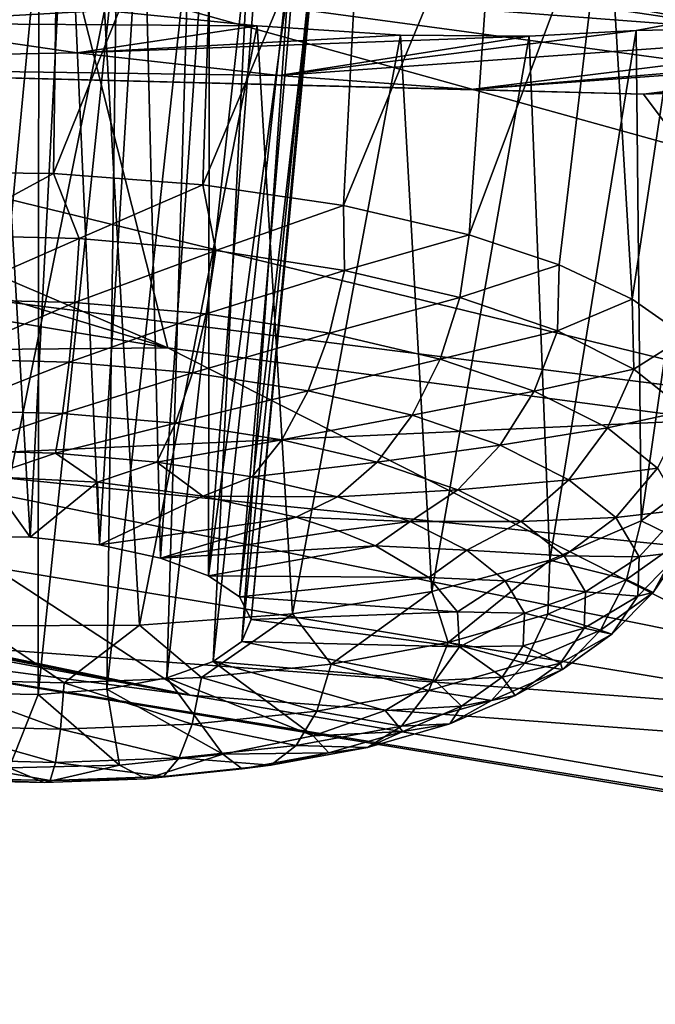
# Model space of a CAD drawing. Header units: metres. Extents: x -106 to 264, y -111 to 81.
# Tile 242 of 549: x 175.29 to 176.55, y -8.31 to -6.36. Entities that reach past the tile are written whole.
import ezdxf

# ---------------------------------------------------------------- set-up
doc = ezdxf.new("R2010")
doc.units = ezdxf.units.M
doc.layers.add('solid_20422013', color=7, linetype='CONTINUOUS')

msp = doc.modelspace()

# ---------------------------------------------------------------- linework, layer by layer
at = {"layer": 'solid_20422013'}
for points in [[(170.737137, -5.531179, 255.830429), (171.078018, -6.257134, 252.444809), (175.587585, -7.007351, 254.528625)], [(173.050201, -5.920979, 256.903168), (170.737137, -5.531179, 255.830429), (175.587585, -7.007351, 254.528625)], [(176.755768, -6.381227, 258.63681), (176.699509, -6.239898, 258.840729), (172.328094, -5.590589, 257.04895)], [(172.394623, -5.732842, 256.85022), (176.755768, -6.381227, 258.63681), (172.328094, -5.590589, 257.04895)], [(172.394623, -5.732842, 256.85022), (175.403412, -6.277802, 257.884979), (176.755768, -6.381227, 258.63681)], [(175.062485, -6.659678, 225.591492), (175.06015, -5.768797, 225.820801), (175.373535, -5.810401, 225.795441)], [(175.361938, -6.662753, 225.579361), (175.062485, -6.659678, 225.591492), (175.373535, -5.810401, 225.795441)], [(175.361938, -6.662753, 225.579361), (175.373535, -5.810401, 225.795441), (175.68367, -5.862667, 225.835632)], [(175.657043, -6.685327, 225.626633), (175.361938, -6.662753, 225.579361), (175.68367, -5.862667, 225.835632)], [(175.657043, -6.685327, 225.626633), (175.68367, -5.862667, 225.835632), (175.976212, -5.923077, 225.939987)], [(175.403412, -6.277802, 257.884979), (173.050201, -5.920979, 256.903168), (175.587585, -7.007351, 254.528625)], [(175.934906, -6.726416, 225.731216), (175.657043, -6.685327, 225.626633), (175.976212, -5.923077, 225.939987)], [(175.934906, -6.726416, 225.731216), (175.976212, -5.923077, 225.939987), (176.238739, -5.990757, 226.10408)], [(175.231689, -5.950764, 226.688187), (175.173157, -7.379945, 226.328857), (175.315414, -7.382256, 226.325668)], [(175.231689, -5.950764, 226.688187), (175.315414, -7.382256, 226.325668), (175.388992, -5.974191, 226.688873)], [(175.388992, -5.974191, 226.688873), (175.315414, -7.382256, 226.325668), (175.45256, -7.397052, 226.360672)], [(175.388992, -5.974191, 226.688873), (175.45256, -7.397052, 226.360672), (175.538452, -6.002913, 226.729919)], [(176.18338, -6.784222, 225.88855), (175.934906, -6.726416, 225.731216), (176.238739, -5.990757, 226.10408)], [(176.18338, -6.784222, 225.88855), (176.238739, -5.990757, 226.10408), (176.454956, -6.059224, 226.316132)], [(175.538452, -6.002913, 226.729919), (175.45256, -7.397052, 226.360672), (175.573486, -7.423137, 226.431046)], [(175.538452, -6.002913, 226.729919), (175.573486, -7.423137, 226.431046), (175.670273, -6.03621, 226.807785)], [(175.670273, -6.03621, 226.807785), (175.573486, -7.423137, 226.431046), (175.668381, -7.458395, 226.531067)], [(175.776962, -6.070743, 226.918533), (175.670273, -6.03621, 226.807785), (175.668381, -7.458395, 226.531067)], [(175.850586, -6.105585, 227.054413), (175.776962, -6.070743, 226.918533), (175.668381, -7.458395, 226.531067)], [(176.361313, -6.843841, 226.056427), (176.18338, -6.784222, 225.88855), (176.454956, -6.059224, 226.316132)], [(176.505341, -6.911637, 226.251495), (176.361313, -6.843841, 226.056427), (176.454956, -6.059224, 226.316132)], [(176.505341, -6.911637, 226.251495), (176.454956, -6.059224, 226.316132), (176.623413, -6.129169, 226.57373)], [(175.850586, -6.105585, 227.054413), (175.668381, -7.458395, 226.531067), (175.729568, -7.499973, 226.652649)], [(175.885971, -6.137119, 227.20697), (175.850586, -6.105585, 227.054413), (175.729568, -7.499973, 226.652649)], [(176.611038, -6.985518, 226.467758), (176.505341, -6.911637, 226.251495), (176.623413, -6.129169, 226.57373)], [(175.175507, -6.150191, 227.892059), (175.332581, -6.173783, 227.892471), (175.189148, -7.690512, 227.268555)], [(175.885971, -6.137119, 227.20697), (175.729568, -7.499973, 226.652649), (175.75209, -7.5445, 226.785919)], [(175.880188, -6.163947, 227.365723), (175.885971, -6.137119, 227.20697), (175.75209, -7.5445, 226.785919)], [(175.880188, -6.163947, 227.365723), (175.75209, -7.5445, 226.785919), (175.734131, -7.588369, 226.920105)], [(175.833176, -6.183628, 227.520004), (175.880188, -6.163947, 227.365723), (175.734131, -7.588369, 226.920105)], [(175.332581, -6.173783, 227.892471), (175.331421, -7.692822, 227.265366), (175.189148, -7.690512, 227.268555)], [(175.332581, -6.173783, 227.892471), (175.487122, -6.189706, 227.852203), (175.331421, -7.692822, 227.265366)], [(175.487122, -6.189706, 227.852203), (175.46727, -7.682458, 227.224243), (175.331421, -7.692822, 227.265366)], [(175.487122, -6.189706, 227.852203), (175.629395, -6.197181, 227.772461), (175.46727, -7.682458, 227.224243)], [(175.833176, -6.183628, 227.520004), (175.734131, -7.588369, 226.920105), (175.677124, -7.628027, 227.044327)], [(175.747757, -6.195052, 227.658813), (175.833176, -6.183628, 227.520004), (175.677124, -7.628027, 227.044327)], [(175.629395, -6.197181, 227.772461), (175.585693, -7.66026, 227.148529), (175.46727, -7.682458, 227.224243)], [(175.747757, -6.195052, 227.658813), (175.677124, -7.628027, 227.044327), (175.585693, -7.66026, 227.148529)], [(175.629395, -6.197181, 227.772461), (175.747757, -6.195052, 227.658813), (175.585693, -7.66026, 227.148529)], [(175.587585, -7.007351, 254.528625), (171.078018, -6.257134, 252.444809), (172.777542, -7.033314, 249.091476)], [(175.403412, -6.277802, 257.884979), (175.587585, -7.007351, 254.528625), (180.265244, -7.628338, 256.253479)], [(177.791183, -6.60104, 258.774292), (175.403412, -6.277802, 257.884979), (180.265244, -7.628338, 256.253479)], [(176.755768, -6.381227, 258.63681), (175.403412, -6.277802, 257.884979), (177.791183, -6.60104, 258.774292)], [(175.153412, -6.29739, 228.808884), (175.462311, -6.340518, 228.7883), (175.006668, -6.365957, 229.384613)], [(175.215286, -7.557093, 228.299225), (175.462311, -6.340518, 228.7883), (175.153412, -6.29739, 228.808884)], [(175.462311, -6.340518, 228.7883), (175.764511, -6.371119, 228.705063), (175.006668, -6.365957, 229.384613)], [(175.215286, -7.557093, 228.299225), (175.531372, -7.556086, 228.27356), (175.462311, -6.340518, 228.7883)], [(175.531372, -7.556086, 228.27356), (175.764511, -6.371119, 228.705063), (175.462311, -6.340518, 228.7883)], [(177.258835, -6.364905, 227.417892), (176.186569, -6.496966, 229.10762), (175.8078, -6.468987, 229.278107)], [(176.513184, -6.380047, 228.10527), (177.258835, -6.364905, 227.417892), (175.8078, -6.468987, 229.278107)], [(177.258835, -6.364905, 227.417892), (177.213608, -6.411656, 227.724442), (176.186569, -6.496966, 229.10762)], [(176.513184, -6.380047, 228.10527), (176.666901, -6.352001, 227.816986), (177.258835, -6.364905, 227.417892)], [(176.523392, -7.349444, 227.576523), (176.666901, -6.352001, 227.816986), (176.513184, -6.380047, 228.10527)], [(176.523392, -7.349444, 227.576523), (176.642334, -7.259832, 227.296539), (176.666901, -6.352001, 227.816986)], [(175.006668, -6.365957, 229.384613), (175.408356, -6.4247, 229.372635), (174.175858, -6.44621, 230.792419)], [(175.764511, -6.371119, 228.705063), (175.408356, -6.4247, 229.372635), (175.006668, -6.365957, 229.384613)], [(175.764511, -6.371119, 228.705063), (176.047256, -6.389319, 228.561096), (175.408356, -6.4247, 229.372635)], [(175.531372, -7.556086, 228.27356), (175.834305, -7.533201, 228.182541), (175.764511, -6.371119, 228.705063)], [(175.834305, -7.533201, 228.182541), (176.047256, -6.389319, 228.561096), (175.764511, -6.371119, 228.705063)], [(176.301575, -6.391697, 228.359329), (176.513184, -6.380047, 228.10527), (175.8078, -6.468987, 229.278107)], [(176.342758, -7.427289, 227.825287), (176.513184, -6.380047, 228.10527), (176.301575, -6.391697, 228.359329)], [(176.342758, -7.427289, 227.825287), (176.523392, -7.349444, 227.576523), (176.513184, -6.380047, 228.10527)], [(176.047256, -6.389319, 228.561096), (176.301575, -6.391697, 228.359329), (175.408356, -6.4247, 229.372635)], [(176.301575, -6.391697, 228.359329), (175.8078, -6.468987, 229.278107), (175.408356, -6.4247, 229.372635)], [(175.834305, -7.533201, 228.182541), (176.109238, -7.489556, 228.03064), (176.047256, -6.389319, 228.561096)], [(176.109238, -7.489556, 228.03064), (176.301575, -6.391697, 228.359329), (176.047256, -6.389319, 228.561096)], [(176.109238, -7.489556, 228.03064), (176.342758, -7.427289, 227.825287), (176.301575, -6.391697, 228.359329)], [(176.186569, -6.496966, 229.10762), (177.213608, -6.411656, 227.724442), (177.190964, -6.423927, 227.814224)], [(175.408356, -6.4247, 229.372635), (175.8078, -6.468987, 229.278107), (174.175858, -6.44621, 230.792419)], [(176.186569, -6.496966, 229.10762), (177.190964, -6.423927, 227.814224), (176.528107, -6.506201, 228.861923)], [(176.528107, -6.506201, 228.861923), (177.190964, -6.423927, 227.814224), (177.040359, -6.46858, 228.200073)], [(174.175858, -6.44621, 230.792419), (176.998489, -7.134773, 232.704971), (171.833435, -6.483878, 234.316849)], [(176.528107, -6.506201, 228.861923), (176.998489, -7.134773, 232.704971), (174.175858, -6.44621, 230.792419)], [(176.186569, -6.496966, 229.10762), (176.528107, -6.506201, 228.861923), (174.175858, -6.44621, 230.792419)], [(175.8078, -6.468987, 229.278107), (176.186569, -6.496966, 229.10762), (174.175858, -6.44621, 230.792419)], [(176.528107, -6.506201, 228.861923), (177.040359, -6.46858, 228.200073), (176.818405, -6.497079, 228.556549)], [(176.998489, -7.134773, 232.704971), (174.918472, -7.229546, 236.388031), (171.833435, -6.483878, 234.316849)], [(176.528107, -6.506201, 228.861923), (176.818405, -6.497079, 228.556549), (176.998489, -7.134773, 232.704971)], [(175.136414, -6.78478, 225.567368), (175.062485, -6.659678, 225.591492), (175.361938, -6.662753, 225.579361)], [(175.412491, -6.79158, 225.568207), (175.136414, -6.78478, 225.567368), (175.361938, -6.662753, 225.579361)], [(175.412491, -6.79158, 225.568207), (175.361938, -6.662753, 225.579361), (175.657043, -6.685327, 225.626633)], [(175.682709, -6.815126, 225.620193), (175.412491, -6.79158, 225.568207), (175.657043, -6.685327, 225.626633)], [(175.682709, -6.815126, 225.620193), (175.657043, -6.685327, 225.626633), (175.934906, -6.726416, 225.731216)], [(175.936646, -6.854511, 225.721329), (175.682709, -6.815126, 225.620193), (175.934906, -6.726416, 225.731216)], [(175.936646, -6.854511, 225.721329), (175.934906, -6.726416, 225.731216), (176.18338, -6.784222, 225.88855)], [(174.546921, -7.551311, 245.586899), (170.747574, -6.786848, 243.463516), (175.631393, -7.694567, 241.578323)], [(171.934113, -6.96476, 240.36972), (175.631393, -7.694567, 241.578323), (170.747574, -6.786848, 243.463516)], [(175.138733, -6.911411, 225.584213), (175.136414, -6.78478, 225.567368), (175.412491, -6.79158, 225.568207)], [(175.403854, -6.917942, 225.585022), (175.138733, -6.911411, 225.584213), (175.412491, -6.79158, 225.568207)], [(175.403854, -6.917942, 225.585022), (175.412491, -6.79158, 225.568207), (175.682709, -6.815126, 225.620193)], [(175.936646, -6.854511, 225.721329), (176.18338, -6.784222, 225.88855), (176.164566, -6.908221, 225.867737)], [(176.164566, -6.908221, 225.867737), (176.18338, -6.784222, 225.88855), (176.361313, -6.843841, 226.056427)], [(175.66333, -6.940553, 225.634949), (175.403854, -6.917942, 225.585022), (175.682709, -6.815126, 225.620193)], [(175.66333, -6.940553, 225.634949), (175.682709, -6.815126, 225.620193), (175.936646, -6.854511, 225.721329)], [(176.357712, -6.974194, 226.053772), (176.164566, -6.908221, 225.867737), (176.361313, -6.843841, 226.056427)], [(176.357712, -6.974194, 226.053772), (176.361313, -6.843841, 226.056427), (176.505341, -6.911637, 226.251495)], [(175.907196, -6.978375, 225.732071), (175.66333, -6.940553, 225.634949), (175.936646, -6.854511, 225.721329)], [(175.907196, -6.978375, 225.732071), (175.936646, -6.854511, 225.721329), (176.164566, -6.908221, 225.867737)], [(175.907196, -6.978375, 225.732071), (176.164566, -6.908221, 225.867737), (176.126083, -7.029954, 225.872665)], [(176.126083, -7.029954, 225.872665), (176.164566, -6.908221, 225.867737), (176.357712, -6.974194, 226.053772)], [(175.143829, -7.029603, 225.632477), (175.138733, -6.911411, 225.584213), (175.403854, -6.917942, 225.585022)], [(175.392639, -7.035732, 225.63324), (175.143829, -7.029603, 225.632477), (175.403854, -6.917942, 225.585022)], [(175.392639, -7.035732, 225.63324), (175.403854, -6.917942, 225.585022), (175.66333, -6.940553, 225.634949)], [(176.508667, -7.049893, 226.272293), (176.357712, -6.974194, 226.053772), (176.505341, -6.911637, 226.251495)], [(176.508667, -7.049893, 226.272293), (176.505341, -6.911637, 226.251495), (176.611038, -6.985518, 226.467758)], [(175.636169, -7.056953, 225.680099), (175.392639, -7.035732, 225.63324), (175.66333, -6.940553, 225.634949)], [(175.636169, -7.056953, 225.680099), (175.66333, -6.940553, 225.634949), (175.907196, -6.978375, 225.732071)], [(171.934113, -6.96476, 240.36972), (172.13353, -6.986781, 239.988205), (175.631393, -7.694567, 241.578323)], [(172.13353, -6.986781, 239.988205), (172.258987, -6.990661, 239.581436), (175.631393, -7.694567, 241.578323)], [(175.865036, -7.092449, 225.77124), (175.636169, -7.056953, 225.680099), (175.907196, -6.978375, 225.732071)], [(175.865036, -7.092449, 225.77124), (175.907196, -6.978375, 225.732071), (176.126083, -7.029954, 225.872665)], [(176.311569, -7.093309, 226.051315), (176.126083, -7.029954, 225.872665), (176.357712, -6.974194, 226.053772)], [(176.311569, -7.093309, 226.051315), (176.357712, -6.974194, 226.053772), (176.508667, -7.049893, 226.272293)], [(176.611618, -7.132411, 226.514893), (176.508667, -7.049893, 226.272293), (176.611038, -6.985518, 226.467758)], [(175.631393, -7.694567, 241.578323), (172.258987, -6.990661, 239.581436), (174.918472, -7.229546, 236.388031)], [(175.587585, -7.007351, 254.528625), (172.777542, -7.033314, 249.091476), (177.02446, -7.736645, 251.045059)], [(180.265244, -7.628338, 256.253479), (175.587585, -7.007351, 254.528625), (177.02446, -7.736645, 251.045059)], [(177.02446, -7.736645, 251.045059), (172.777542, -7.033314, 249.091476), (174.546921, -7.551311, 245.586899)], [(175.151382, -7.131637, 225.709015), (175.143829, -7.029603, 225.632477), (175.392639, -7.035732, 225.63324)], [(175.379608, -7.137259, 225.709702), (175.151382, -7.131637, 225.709015), (175.392639, -7.035732, 225.63324)], [(175.379608, -7.137259, 225.709702), (175.392639, -7.035732, 225.63324), (175.636169, -7.056953, 225.680099)], [(175.865036, -7.092449, 225.77124), (176.126083, -7.029954, 225.872665), (176.070465, -7.140856, 225.903183)], [(176.070465, -7.140856, 225.903183), (176.126083, -7.029954, 225.872665), (176.311569, -7.093309, 226.051315)], [(175.602982, -7.156724, 225.752686), (175.379608, -7.137259, 225.709702), (175.636169, -7.056953, 225.680099)], [(175.602982, -7.156724, 225.752686), (175.636169, -7.056953, 225.680099), (175.865036, -7.092449, 225.77124)], [(176.456512, -7.166004, 226.261154), (176.311569, -7.093309, 226.051315), (176.508667, -7.049893, 226.272293)], [(176.456512, -7.166004, 226.261154), (176.508667, -7.049893, 226.272293), (176.611618, -7.132411, 226.514893)], [(175.812912, -7.189282, 225.836288), (175.602982, -7.156724, 225.752686), (175.865036, -7.092449, 225.77124)], [(175.812912, -7.189282, 225.836288), (175.865036, -7.092449, 225.77124), (176.070465, -7.140856, 225.903183)], [(176.244537, -7.200314, 226.070847), (176.070465, -7.140856, 225.903183), (176.311569, -7.093309, 226.051315)], [(176.244537, -7.200314, 226.070847), (176.311569, -7.093309, 226.051315), (176.456512, -7.166004, 226.261154)], [(176.998489, -7.134773, 232.704971), (179.980301, -7.741478, 234.390167), (174.918472, -7.229546, 236.388031)], [(175.160904, -7.210851, 225.808807), (175.151382, -7.131637, 225.709015), (175.379608, -7.137259, 225.709702)], [(175.365601, -7.215893, 225.809433), (175.160904, -7.210851, 225.808807), (175.379608, -7.137259, 225.709702)], [(175.365601, -7.215893, 225.809433), (175.379608, -7.137259, 225.709702), (175.602982, -7.156724, 225.752686)], [(175.812912, -7.189282, 225.836288), (176.070465, -7.140856, 225.903183), (176.001343, -7.233684, 225.957321)], [(176.001343, -7.233684, 225.957321), (176.070465, -7.140856, 225.903183), (176.244537, -7.200314, 226.070847)], [(176.555374, -7.245246, 226.494141), (176.456512, -7.166004, 226.261154), (176.611618, -7.132411, 226.514893)], [(175.565948, -7.233351, 225.847977), (175.365601, -7.215893, 225.809433), (175.602982, -7.156724, 225.752686)], [(175.565948, -7.233351, 225.847977), (175.602982, -7.156724, 225.752686), (175.812912, -7.189282, 225.836288)], [(176.380569, -7.268538, 226.267792), (176.244537, -7.200314, 226.070847), (176.456512, -7.166004, 226.261154)], [(176.380569, -7.268538, 226.267792), (176.456512, -7.166004, 226.261154), (176.555374, -7.245246, 226.494141)], [(175.754242, -7.262553, 225.922974), (175.565948, -7.233351, 225.847977), (175.812912, -7.189282, 225.836288)], [(175.754242, -7.262553, 225.922974), (175.812912, -7.189282, 225.836288), (176.001343, -7.233684, 225.957321)], [(176.161011, -7.288223, 226.111099), (176.001343, -7.233684, 225.957321), (176.244537, -7.200314, 226.070847)], [(176.161011, -7.288223, 226.111099), (176.244537, -7.200314, 226.070847), (176.380569, -7.268538, 226.267792)], [(175.229553, -7.262251, 225.921753), (175.160904, -7.210851, 225.808807), (175.365601, -7.215893, 225.809433)], [(175.448837, -7.27354, 225.940247), (175.229553, -7.262251, 225.921753), (175.365601, -7.215893, 225.809433)], [(175.448837, -7.27354, 225.940247), (175.365601, -7.215893, 225.809433), (175.565948, -7.233351, 225.847977)], [(175.631393, -7.694567, 241.578323), (174.918472, -7.229546, 236.388031), (178.174698, -7.886413, 238.21254)], [(179.980301, -7.741478, 234.390167), (178.174698, -7.886413, 238.21254), (174.918472, -7.229546, 236.388031)], [(175.656754, -7.300789, 226.007919), (175.448837, -7.27354, 225.940247), (175.565948, -7.233351, 225.847977)], [(175.656754, -7.300789, 226.007919), (175.565948, -7.233351, 225.847977), (175.754242, -7.262553, 225.922974)], [(175.754242, -7.262553, 225.922974), (176.001343, -7.233684, 225.957321), (175.923233, -7.302378, 226.031509)], [(175.923233, -7.302378, 226.031509), (176.001343, -7.233684, 225.957321), (176.161011, -7.288223, 226.111099)], [(176.473358, -7.342907, 226.48645), (176.380569, -7.268538, 226.267792), (176.555374, -7.245246, 226.494141)], [(176.473358, -7.342907, 226.48645), (176.555374, -7.245246, 226.494141), (176.60434, -7.32799, 226.741302)], [(176.602936, -7.388582, 227.29158), (176.642334, -7.259832, 227.296539), (176.523392, -7.349444, 227.576523)], [(175.315414, -7.382256, 226.325668), (175.173157, -7.379945, 226.328857), (175.229553, -7.262251, 225.921753)], [(175.315414, -7.382256, 226.325668), (175.229553, -7.262251, 225.921753), (175.448837, -7.27354, 225.940247)], [(175.45256, -7.397052, 226.360672), (175.315414, -7.382256, 226.325668), (175.448837, -7.27354, 225.940247)], [(175.45256, -7.397052, 226.360672), (175.448837, -7.27354, 225.940247), (175.656754, -7.300789, 226.007919)], [(175.656754, -7.300789, 226.007919), (175.754242, -7.262553, 225.922974), (175.923233, -7.302378, 226.031509)], [(176.285797, -7.350802, 226.291748), (176.161011, -7.288223, 226.111099), (176.380569, -7.268538, 226.267792)], [(176.285797, -7.350802, 226.291748), (176.380569, -7.268538, 226.267792), (176.473358, -7.342907, 226.48645)], [(176.066437, -7.351294, 226.169449), (175.923233, -7.302378, 226.031509), (176.161011, -7.288223, 226.111099)], [(176.066437, -7.351294, 226.169449), (176.161011, -7.288223, 226.111099), (176.285797, -7.350802, 226.291748)], [(175.45256, -7.397052, 226.360672), (175.656754, -7.300789, 226.007919), (175.841324, -7.342426, 226.12085)], [(175.656754, -7.300789, 226.007919), (175.923233, -7.302378, 226.031509), (175.841324, -7.342426, 226.12085)], [(175.841324, -7.342426, 226.12085), (175.923233, -7.302378, 226.031509), (176.066437, -7.351294, 226.169449)], [(176.519302, -7.420563, 226.718414), (176.473358, -7.342907, 226.48645), (176.60434, -7.32799, 226.741302)], [(176.519302, -7.420563, 226.718414), (176.60434, -7.32799, 226.741302), (176.601532, -7.411056, 226.993149)], [(175.573486, -7.423137, 226.431046), (175.45256, -7.397052, 226.360672), (175.841324, -7.342426, 226.12085)], [(175.573486, -7.423137, 226.431046), (175.841324, -7.342426, 226.12085), (175.92514, -7.36924, 226.196075)], [(175.92514, -7.36924, 226.196075), (175.841324, -7.342426, 226.12085), (176.066437, -7.351294, 226.169449)], [(175.998245, -7.398936, 226.280807), (175.92514, -7.36924, 226.196075), (176.066437, -7.351294, 226.169449)], [(175.998245, -7.398936, 226.280807), (176.066437, -7.351294, 226.169449), (176.17836, -7.407422, 226.331482)], [(176.17836, -7.407422, 226.331482), (176.066437, -7.351294, 226.169449), (176.285797, -7.350802, 226.291748)], [(176.17836, -7.407422, 226.331482), (176.285797, -7.350802, 226.291748), (176.370895, -7.419017, 226.492325)], [(176.370895, -7.419017, 226.492325), (176.285797, -7.350802, 226.291748), (176.473358, -7.342907, 226.48645)], [(176.494583, -7.465894, 227.533554), (176.523392, -7.349444, 227.576523), (176.342758, -7.427289, 227.825287)], [(176.370895, -7.419017, 226.492325), (176.473358, -7.342907, 226.48645), (176.519302, -7.420563, 226.718414)], [(176.494583, -7.465894, 227.533554), (176.602936, -7.388582, 227.29158), (176.523392, -7.349444, 227.576523)], [(175.573486, -7.423137, 226.431046), (175.92514, -7.36924, 226.196075), (175.998245, -7.398936, 226.280807)], [(176.547043, -7.491251, 227.240005), (176.602936, -7.388582, 227.29158), (176.494583, -7.465894, 227.533554)], [(176.547043, -7.491251, 227.240005), (176.601532, -7.411056, 226.993149), (176.602936, -7.388582, 227.29158)], [(175.668381, -7.458395, 226.531067), (175.573486, -7.423137, 226.431046), (175.998245, -7.398936, 226.280807)], [(175.668381, -7.458395, 226.531067), (175.998245, -7.398936, 226.280807), (176.103867, -7.461799, 226.463684)], [(176.103867, -7.461799, 226.463684), (175.998245, -7.398936, 226.280807), (176.17836, -7.407422, 226.331482)], [(176.103867, -7.461799, 226.463684), (176.17836, -7.407422, 226.331482), (176.2547, -7.468605, 226.511368)], [(176.2547, -7.468605, 226.511368), (176.17836, -7.407422, 226.331482), (176.370895, -7.419017, 226.492325)], [(176.516663, -7.49852, 226.954773), (176.601532, -7.411056, 226.993149), (176.547043, -7.491251, 227.240005)], [(176.516663, -7.49852, 226.954773), (176.519302, -7.420563, 226.718414), (176.601532, -7.411056, 226.993149)], [(176.141479, -7.590391, 227.935989), (176.342758, -7.427289, 227.825287), (176.109238, -7.489556, 228.03064)], [(176.141479, -7.590391, 227.935989), (176.33876, -7.534036, 227.751144), (176.342758, -7.427289, 227.825287)], [(176.2547, -7.468605, 226.511368), (176.370895, -7.419017, 226.492325), (176.41304, -7.490247, 226.705093)], [(176.33876, -7.534036, 227.751144), (176.494583, -7.465894, 227.533554), (176.342758, -7.427289, 227.825287)], [(176.41304, -7.490247, 226.705093), (176.370895, -7.419017, 226.492325), (176.519302, -7.420563, 226.718414)], [(176.41304, -7.490247, 226.705093), (176.519302, -7.420563, 226.718414), (176.516663, -7.49852, 226.954773)], [(175.729568, -7.499973, 226.652649), (175.668381, -7.458395, 226.531067), (176.103867, -7.461799, 226.463684)], [(175.729568, -7.499973, 226.652649), (176.103867, -7.461799, 226.463684), (176.160339, -7.529763, 226.665527)], [(176.160339, -7.529763, 226.665527), (176.103867, -7.461799, 226.463684), (176.2547, -7.468605, 226.511368)], [(176.160339, -7.529763, 226.665527), (176.2547, -7.468605, 226.511368), (176.292496, -7.532491, 226.702194)], [(176.292496, -7.532491, 226.702194), (176.2547, -7.468605, 226.511368), (176.41304, -7.490247, 226.705093)], [(176.442993, -7.565495, 227.472366), (176.494583, -7.465894, 227.533554), (176.33876, -7.534036, 227.751144)], [(176.442993, -7.565495, 227.472366), (176.547043, -7.491251, 227.240005), (176.494583, -7.465894, 227.533554)], [(175.910294, -7.632792, 228.080994), (176.109238, -7.489556, 228.03064), (175.834305, -7.533201, 228.182541)], [(175.910294, -7.632792, 228.080994), (176.141479, -7.590391, 227.935989), (176.109238, -7.489556, 228.03064)], [(176.292496, -7.532491, 226.702194), (176.41304, -7.490247, 226.705093), (176.410629, -7.561753, 226.92189)], [(176.410629, -7.561753, 226.92189), (176.41304, -7.490247, 226.705093), (176.516663, -7.49852, 226.954773)], [(176.46553, -7.573784, 227.186447), (176.547043, -7.491251, 227.240005), (176.442993, -7.565495, 227.472366)], [(176.46553, -7.573784, 227.186447), (176.516663, -7.49852, 226.954773), (176.547043, -7.491251, 227.240005)], [(175.75209, -7.5445, 226.785919), (175.729568, -7.499973, 226.652649), (176.160339, -7.529763, 226.665527)], [(176.410629, -7.561753, 226.92189), (176.516663, -7.49852, 226.954773), (176.46553, -7.573784, 227.186447)], [(175.75209, -7.5445, 226.785919), (176.160339, -7.529763, 226.665527), (176.164429, -7.598907, 226.87471)], [(176.164429, -7.598907, 226.87471), (176.160339, -7.529763, 226.665527), (176.292496, -7.532491, 226.702194)], [(176.164429, -7.598907, 226.87471), (176.292496, -7.532491, 226.702194), (176.290329, -7.596626, 226.896652)], [(176.290329, -7.596626, 226.896652), (176.292496, -7.532491, 226.702194), (176.410629, -7.561753, 226.92189)], [(174.546921, -7.551311, 245.586899), (175.631393, -7.694567, 241.578323), (179.171143, -8.305467, 243.275162)], [(178.519257, -8.20717, 247.408615), (174.546921, -7.551311, 245.586899), (179.171143, -8.305467, 243.275162)], [(177.02446, -7.736645, 251.045059), (174.546921, -7.551311, 245.586899), (178.519257, -8.20717, 247.408615)], [(175.654114, -7.65961, 228.180573), (175.834305, -7.533201, 228.182541), (175.531372, -7.556086, 228.27356)], [(175.654114, -7.65961, 228.180573), (175.910294, -7.632792, 228.080994), (175.834305, -7.533201, 228.182541)], [(175.734131, -7.588369, 226.920105), (175.75209, -7.5445, 226.785919), (176.164429, -7.598907, 226.87471)], [(176.293365, -7.630933, 227.68132), (176.33876, -7.534036, 227.751144), (176.141479, -7.590391, 227.935989)], [(176.293365, -7.630933, 227.68132), (176.442993, -7.565495, 227.472366), (176.33876, -7.534036, 227.751144)], [(175.106674, -7.663014, 228.230072), (175.382767, -7.669815, 228.230911), (175.215286, -7.557093, 228.299225)], [(175.382767, -7.669815, 228.230911), (175.531372, -7.556086, 228.27356), (175.215286, -7.557093, 228.299225)], [(175.382767, -7.669815, 228.230911), (175.654114, -7.65961, 228.180573), (175.531372, -7.556086, 228.27356)], [(176.290329, -7.596626, 226.896652), (176.410629, -7.561753, 226.92189), (176.363724, -7.630789, 227.134384)], [(176.367874, -7.643461, 227.40451), (176.442993, -7.565495, 227.472366), (176.293365, -7.630933, 227.68132)], [(176.363724, -7.630789, 227.134384), (176.410629, -7.561753, 226.92189), (176.46553, -7.573784, 227.186447)], [(176.367874, -7.643461, 227.40451), (176.46553, -7.573784, 227.186447), (176.442993, -7.565495, 227.472366)], [(175.677124, -7.628027, 227.044327), (175.734131, -7.588369, 226.920105), (176.115875, -7.665242, 227.079147)], [(175.734131, -7.588369, 226.920105), (176.164429, -7.598907, 226.87471), (176.115875, -7.665242, 227.079147)], [(176.103897, -7.685052, 227.858841), (176.141479, -7.590391, 227.935989), (175.910294, -7.632792, 228.080994)], [(176.103897, -7.685052, 227.858841), (176.293365, -7.630933, 227.68132), (176.141479, -7.590391, 227.935989)], [(176.363724, -7.630789, 227.134384), (176.46553, -7.573784, 227.186447), (176.367874, -7.643461, 227.40451)], [(176.115875, -7.665242, 227.079147), (176.164429, -7.598907, 226.87471), (176.24826, -7.658545, 227.087234)], [(176.164429, -7.598907, 226.87471), (176.290329, -7.596626, 226.896652), (176.24826, -7.658545, 227.087234)], [(176.24826, -7.658545, 227.087234), (176.290329, -7.596626, 226.896652), (176.363724, -7.630789, 227.134384)], [(175.585693, -7.66026, 227.148529), (175.677124, -7.628027, 227.044327), (175.874939, -7.774566, 227.427582)], [(175.677124, -7.628027, 227.044327), (176.115875, -7.665242, 227.079147), (176.017487, -7.724943, 227.267044)], [(175.677124, -7.628027, 227.044327), (176.017487, -7.724943, 227.267044), (175.874939, -7.774566, 227.427582)], [(175.881897, -7.72577, 227.998077), (175.910294, -7.632792, 228.080994), (175.654114, -7.65961, 228.180573)], [(175.881897, -7.72577, 227.998077), (176.103897, -7.685052, 227.858841), (175.910294, -7.632792, 228.080994)], [(176.227448, -7.704875, 227.600616), (176.293365, -7.630933, 227.68132), (176.103897, -7.685052, 227.858841)], [(176.227448, -7.704875, 227.600616), (176.367874, -7.643461, 227.40451), (176.293365, -7.630933, 227.68132)], [(176.274155, -7.694701, 227.334412), (176.367874, -7.643461, 227.40451), (176.227448, -7.704875, 227.600616)], [(176.24826, -7.658545, 227.087234), (176.363724, -7.630789, 227.134384), (176.274155, -7.694701, 227.334412)], [(176.274155, -7.694701, 227.334412), (176.363724, -7.630789, 227.134384), (176.367874, -7.643461, 227.40451)], [(175.37529, -7.761324, 228.142059), (175.382767, -7.669815, 228.230911), (175.106674, -7.663014, 228.230072)], [(175.110168, -7.754793, 228.141251), (175.37529, -7.761324, 228.142059), (175.106674, -7.663014, 228.230072)], [(175.63588, -7.751524, 228.093719), (175.654114, -7.65961, 228.180573), (175.382767, -7.669815, 228.230911)], [(175.46727, -7.682458, 227.224243), (175.585693, -7.66026, 227.148529), (175.696457, -7.811248, 227.551483)], [(175.585693, -7.66026, 227.148529), (175.874939, -7.774566, 227.427582), (175.696457, -7.811248, 227.551483)], [(175.63588, -7.751524, 228.093719), (175.881897, -7.72577, 227.998077), (175.654114, -7.65961, 228.180573)], [(176.017487, -7.724943, 227.267044), (176.115875, -7.665242, 227.079147), (176.167923, -7.715869, 227.266647)], [(176.115875, -7.665242, 227.079147), (176.24826, -7.658545, 227.087234), (176.167923, -7.715869, 227.266647)], [(176.167923, -7.715869, 227.266647), (176.24826, -7.658545, 227.087234), (176.274155, -7.694701, 227.334412)], [(175.331421, -7.692822, 227.265366), (175.46727, -7.682458, 227.224243), (175.49234, -7.832873, 227.631607)], [(175.37529, -7.761324, 228.142059), (175.63588, -7.751524, 228.093719), (175.382767, -7.669815, 228.230911)], [(175.46727, -7.682458, 227.224243), (175.696457, -7.811248, 227.551483), (175.49234, -7.832873, 227.631607)], [(176.049637, -7.755665, 227.767212), (176.103897, -7.685052, 227.858841), (175.881897, -7.72577, 227.998077)], [(176.049637, -7.755665, 227.767212), (176.227448, -7.704875, 227.600616), (176.103897, -7.685052, 227.858841)], [(175.189148, -7.690512, 227.268555), (175.331421, -7.692822, 227.265366), (175.274353, -7.838195, 227.663345)], [(175.331421, -7.692822, 227.265366), (175.49234, -7.832873, 227.631607), (175.274353, -7.838195, 227.663345)], [(179.171143, -8.305467, 243.275162), (175.631393, -7.694567, 241.578323), (178.174698, -7.886413, 238.21254)], [(176.14534, -7.751033, 227.514297), (176.227448, -7.704875, 227.600616), (176.049637, -7.755665, 227.767212)], [(176.14534, -7.751033, 227.514297), (176.274155, -7.694701, 227.334412), (176.227448, -7.704875, 227.600616)], [(176.167923, -7.715869, 227.266647), (176.274155, -7.694701, 227.334412), (176.14534, -7.751033, 227.514297)], [(175.841293, -7.79388, 227.897903), (175.881897, -7.72577, 227.998077), (175.63588, -7.751524, 228.093719)], [(175.841293, -7.79388, 227.897903), (176.049637, -7.755665, 227.767212), (175.881897, -7.72577, 227.998077)], [(175.874939, -7.774566, 227.427582), (176.017487, -7.724943, 227.267044), (176.052383, -7.766394, 227.427979)], [(176.017487, -7.724943, 227.267044), (176.167923, -7.715869, 227.266647), (176.052383, -7.766394, 227.427979)], [(176.052383, -7.766394, 227.427979), (176.167923, -7.715869, 227.266647), (176.14534, -7.751033, 227.514297)], [(175.365845, -7.827247, 228.03302), (175.37529, -7.761324, 228.142059), (175.110168, -7.754793, 228.141251)], [(175.11702, -7.821117, 228.032257), (175.365845, -7.827247, 228.03302), (175.110168, -7.754793, 228.141251)], [(175.365845, -7.827247, 228.03302), (175.610397, -7.81805, 227.98764), (175.37529, -7.761324, 228.142059)], [(175.610397, -7.81805, 227.98764), (175.63588, -7.751524, 228.093719), (175.37529, -7.761324, 228.142059)], [(175.610397, -7.81805, 227.98764), (175.841293, -7.79388, 227.897903), (175.63588, -7.751524, 228.093719)], [(175.982239, -7.797621, 227.667099), (176.049637, -7.755665, 227.767212), (175.841293, -7.79388, 227.897903)], [(175.874939, -7.774566, 227.427582), (176.052383, -7.766394, 227.427979), (175.906113, -7.808178, 227.565048)], [(175.906113, -7.808178, 227.565048), (176.052383, -7.766394, 227.427979), (175.982239, -7.797621, 227.667099)], [(175.982239, -7.797621, 227.667099), (176.14534, -7.751033, 227.514297), (176.049637, -7.755665, 227.767212)], [(176.052383, -7.766394, 227.427979), (176.14534, -7.751033, 227.514297), (175.982239, -7.797621, 227.667099)], [(175.696457, -7.811248, 227.551483), (175.874939, -7.774566, 227.427582), (175.906113, -7.808178, 227.565048)], [(175.791138, -7.832673, 227.786972), (175.841293, -7.79388, 227.897903), (175.610397, -7.81805, 227.98764)], [(175.791138, -7.832673, 227.786972), (175.982239, -7.797621, 227.667099), (175.841293, -7.79388, 227.897903)], [(175.906113, -7.808178, 227.565048), (175.982239, -7.797621, 227.667099), (175.791138, -7.832673, 227.786972)], [(175.355026, -7.863279, 227.910919), (175.365845, -7.827247, 228.03302), (175.11702, -7.821117, 228.032257)], [(175.126801, -7.857657, 227.910217), (175.355026, -7.863279, 227.910919), (175.11702, -7.821117, 228.032257)], [(175.579346, -7.854843, 227.869293), (175.610397, -7.81805, 227.98764), (175.365845, -7.827247, 228.03302)], [(175.49234, -7.832873, 227.631607), (175.696457, -7.811248, 227.551483), (175.544739, -7.859502, 227.746399)], [(175.696457, -7.811248, 227.551483), (175.734695, -7.839617, 227.672562), (175.544739, -7.859502, 227.746399)], [(175.579346, -7.854843, 227.869293), (175.791138, -7.832673, 227.786972), (175.610397, -7.81805, 227.98764)], [(175.696457, -7.811248, 227.551483), (175.906113, -7.808178, 227.565048), (175.734695, -7.839617, 227.672562)], [(175.734695, -7.839617, 227.672562), (175.906113, -7.808178, 227.565048), (175.791138, -7.832673, 227.786972)], [(175.274353, -7.838195, 227.663345), (175.343552, -7.867068, 227.783722), (175.138855, -7.862026, 227.783096)], [(175.274353, -7.838195, 227.663345), (175.49234, -7.832873, 227.631607), (175.343552, -7.867068, 227.783722)], [(175.49234, -7.832873, 227.631607), (175.544739, -7.859502, 227.746399), (175.343552, -7.867068, 227.783722)], [(175.355026, -7.863279, 227.910919), (175.579346, -7.854843, 227.869293), (175.365845, -7.827247, 228.03302)], [(175.544739, -7.859502, 227.746399), (175.734695, -7.839617, 227.672562), (175.579346, -7.854843, 227.869293)], [(175.734695, -7.839617, 227.672562), (175.791138, -7.832673, 227.786972), (175.579346, -7.854843, 227.869293)], [(175.343552, -7.867068, 227.783722), (175.355026, -7.863279, 227.910919), (175.126801, -7.857657, 227.910217)], [(175.138855, -7.862026, 227.783096), (175.343552, -7.867068, 227.783722), (175.126801, -7.857657, 227.910217)], [(175.343552, -7.867068, 227.783722), (175.544739, -7.859502, 227.746399), (175.355026, -7.863279, 227.910919)], [(175.544739, -7.859502, 227.746399), (175.579346, -7.854843, 227.869293), (175.355026, -7.863279, 227.910919)]]:
    msp.add_3dface(points, dxfattribs=at)

doc.saveas('drawing.dxf')
